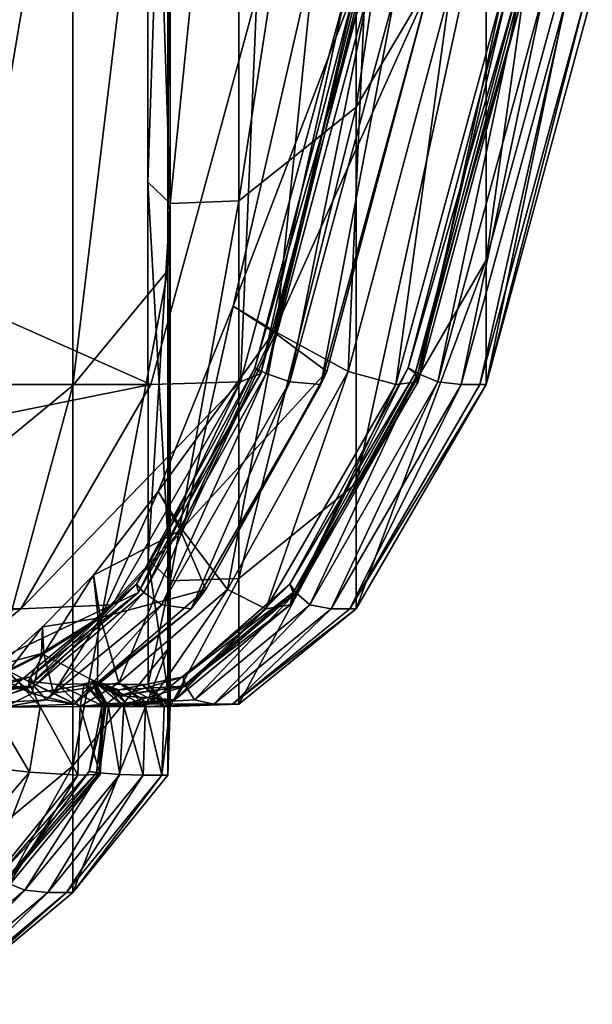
# Model space of a CAD drawing. Header units: millimetres. Extents: x 2387 to 13955, y -4964 to 364.
# Tile 292 of 656: x 7128.36 to 7132.81, y -4960.23 to -4952.58. Entities that reach past the tile are written whole.
import ezdxf

# ---------------------------------------------------------------- set-up
doc = ezdxf.new("R2010")
doc.units = ezdxf.units.MM
doc.header["$MEASUREMENT"] = 0
doc.layers.add('Predefinito', color=7, linetype='Continuous', true_color=0x000000)

msp = doc.modelspace()

# ---------------------------------------------------------------- linework, layer by layer
at = {"layer": 'Predefinito'}
for points in [[(7130.9784, -4953.2572, 1121.788), (7131.9881, -4951.5466, 1121.4368), (7131.9881, -4946.4098, 1144.4429)], [(7131.9881, -4946.4098, 1144.4429), (7130.9784, -4948.0604, 1145.0215), (7130.9784, -4953.2572, 1121.788)], [(7130.9784, -4948.0604, 1145.0215), (7130.0658, -4948.7626, 1145.2677), (7130.0661, -4953.9844, 1121.9375)], [(7130.0661, -4953.9844, 1121.9375), (7130.9784, -4953.2572, 1121.788), (7130.9784, -4948.0604, 1145.0215)], [(7129.532, -4954.0053, 1121.942), (7129.3594, -4953.8391, 1121.9082), (7129.3584, -4948.6251, 1145.2197)], [(7129.3584, -4948.6251, 1145.2197), (7129.5312, -4948.7844, 1145.2754), (7129.532, -4954.0053, 1121.942)], [(7129.5312, -4948.7844, 1145.2754), (7129.3584, -4948.6251, 1145.2197), (7129.3594, -4953.8391, 1121.9082)], [(7132.8142, -4948.5756, 1120.8268), (7131.9881, -4951.5466, 1121.4368), (7131.9881, -4954.4446, 1086.7512)], [(7131.9881, -4954.4446, 1086.7512), (7132.8142, -4951.43, 1086.4548), (7132.8142, -4948.5756, 1120.8268)], [(7129.3594, -4953.8391, 1121.9082), (7129.532, -4954.0053, 1121.942), (7129.5312, -4948.7844, 1145.2754)], [(7129.5312, -4948.7844, 1145.2754), (7129.5151, -4949.2839, 1145.4504), (7129.5153, -4954.5246, 1122.0483)], [(7129.5153, -4954.5246, 1122.0483), (7129.532, -4954.0053, 1121.942), (7129.5312, -4948.7844, 1145.2754)], [(7130.0658, -4948.7626, 1145.2677), (7129.5312, -4948.7844, 1145.2754), (7129.532, -4954.0053, 1121.942)], [(7129.532, -4954.0053, 1121.942), (7130.0661, -4953.9844, 1121.9375), (7130.0658, -4948.7626, 1145.2677)], [(7128.7754, -4955.4179, 1122.2317), (7129.5153, -4954.5246, 1122.0483), (7129.5151, -4949.2839, 1145.4504)], [(7129.5151, -4949.2839, 1145.4504), (7128.7754, -4950.1454, 1145.7523), (7128.7754, -4955.4179, 1122.2317)], [(7128.7754, -4950.1454, 1145.7523), (7127.7388, -4950.9671, 1146.0404), (7127.7389, -4956.2695, 1122.4066)], [(7127.7389, -4956.2695, 1122.4066), (7128.7754, -4955.4179, 1122.2317), (7128.7754, -4950.1454, 1145.7523)], [(7131.9881, -4955.4106, 1033.1985), (7132.8142, -4952.3815, 1033.0833), (7132.8142, -4951.43, 1086.4548)], [(7132.8142, -4951.43, 1086.4548), (7131.9881, -4954.4446, 1086.7512), (7131.9881, -4955.4106, 1033.1985)], [(7131.9881, -4951.5466, 1121.4368), (7130.9784, -4953.2572, 1121.788), (7130.9784, -4956.1803, 1086.922)], [(7130.9784, -4956.1803, 1086.922), (7131.9881, -4954.4446, 1086.7512), (7131.9881, -4951.5466, 1121.4368)], [(7130.3565, -4955.0049, 789.5644), (7130.0233, -4954.8021, 789.4871), (7130.6609, -4952.0284, 789.5032)], [(7131.039, -4952.1461, 789.3652), (7130.6609, -4952.0284, 789.5032), (7130.0233, -4954.8021, 789.4871)], [(7130.6609, -4952.0284, 789.5032), (7131.0569, -4952.1461, 789.5751), (7130.3565, -4955.0049, 789.5644)], [(7130.0233, -4954.8021, 789.4871), (7130.3385, -4955.0049, 789.3544), (7131.039, -4952.1461, 789.3652)], [(7131.5445, -4952.3227, 788.4381), (7131.039, -4952.1461, 789.3652), (7130.3385, -4955.0049, 789.3544)], [(7130.9177, -4955.3092, 790.4002), (7130.3565, -4955.0049, 789.5644), (7131.0569, -4952.1461, 789.5751)], [(7131.0569, -4952.1461, 789.5751), (7131.7123, -4952.3227, 790.403), (7130.9177, -4955.3092, 790.4002)], [(7131.0369, -4952.3318, 782.2703), (7130.9789, -4952.307, 782.4633), (7130.1924, -4955.2821, 782.4587)], [(7130.2793, -4955.325, 782.6352), (7130.1924, -4955.2821, 782.4587), (7130.9789, -4952.307, 782.4633)], [(7130.9789, -4952.307, 782.4633), (7131.079, -4952.3318, 782.6381), (7130.2793, -4955.325, 782.6352)], [(7131.4591, -4955.3247, 796.5657), (7131.3826, -4955.2819, 796.3848), (7132.1687, -4952.3068, 796.387)], [(7132.2376, -4952.3317, 796.1978), (7132.1687, -4952.3068, 796.387), (7131.3826, -4955.2819, 796.3848)], [(7132.1687, -4952.3068, 796.387), (7132.2586, -4952.3317, 796.5671), (7131.4591, -4955.3247, 796.5657)], [(7129.3816, -4955.4106, 775.3165), (7121.7505, -4955.4106, 730.1312), (7122.5766, -4952.3815, 730.1312)], [(7122.5766, -4952.3815, 730.1312), (7130.2078, -4952.3815, 775.3167), (7129.3816, -4955.4106, 775.3165)], [(7130.0786, -4955.3892, 780.4299), (7129.3816, -4955.4106, 775.3165), (7130.2078, -4952.3815, 775.3167)], [(7130.2078, -4952.3815, 775.3167), (7130.8982, -4952.3691, 780.4308), (7130.0786, -4955.3892, 780.4299)], [(7130.2372, -4955.325, 782.2671), (7130.0786, -4955.3892, 780.4299), (7130.8982, -4952.3691, 780.4308)], [(7130.1924, -4955.2821, 782.4587), (7130.2372, -4955.325, 782.2671), (7131.0369, -4952.3318, 782.2703)], [(7130.8982, -4952.3691, 780.4308), (7131.0369, -4952.3318, 782.2703), (7130.2372, -4955.325, 782.2671)], [(7130.462, -4955.3892, 783.5605), (7130.2793, -4955.325, 782.6352), (7131.079, -4952.3318, 782.6381)], [(7130.3385, -4955.0049, 789.3544), (7130.7497, -4955.3092, 788.4354), (7131.5445, -4952.3227, 788.4381)], [(7131.079, -4952.3318, 782.6381), (7131.2815, -4952.3691, 783.5613), (7130.462, -4955.3892, 783.5605)], [(7130.7049, -4955.4106, 785.999), (7130.462, -4955.3892, 783.5605), (7131.2815, -4952.3691, 783.5613)], [(7131.2815, -4952.3691, 783.5613), (7131.5309, -4952.3815, 785.999), (7130.7049, -4955.4106, 785.999)], [(7130.7497, -4955.3092, 788.4354), (7130.7049, -4955.4106, 785.999), (7131.5309, -4952.3815, 785.999)], [(7131.5309, -4952.3815, 785.999), (7131.5445, -4952.3227, 788.4381), (7130.7497, -4955.3092, 788.4354)], [(7131.2867, -4955.4106, 792.809), (7130.9177, -4955.3092, 790.4002), (7131.7123, -4952.3227, 790.403)], [(7131.7123, -4952.3227, 790.403), (7132.1128, -4952.3815, 792.809), (7131.2867, -4955.4106, 792.809)], [(7131.461, -4955.3892, 795.2532), (7131.2867, -4955.4106, 792.809), (7132.1128, -4952.3815, 792.809)], [(7131.3826, -4955.2819, 796.3848), (7131.4381, -4955.3248, 796.1962), (7132.2376, -4952.3317, 796.1978)], [(7132.2805, -4952.369, 795.2538), (7132.2376, -4952.3317, 796.1978), (7131.4381, -4955.3248, 796.1962)], [(7131.4381, -4955.3248, 796.1962), (7131.461, -4955.3892, 795.2532), (7132.2805, -4952.369, 795.2538)], [(7131.6142, -4955.3892, 798.403), (7131.4591, -4955.3247, 796.5657), (7132.2586, -4952.3317, 796.5671)], [(7132.1128, -4952.3815, 792.809), (7132.2805, -4952.369, 795.2538), (7131.461, -4955.3892, 795.2532)], [(7132.2586, -4952.3317, 796.5671), (7132.4338, -4952.369, 798.4034), (7131.6142, -4955.3892, 798.403)], [(7131.7949, -4955.4106, 803.5607), (7131.6142, -4955.3892, 798.403), (7132.4338, -4952.369, 798.4034)], [(7132.4338, -4952.369, 798.4034), (7132.621, -4952.3815, 803.5607), (7131.7949, -4955.4106, 803.5607)], [(7131.9397, -4955.4106, 817.2477), (7131.7949, -4955.4106, 803.5607), (7132.621, -4952.3815, 803.5607)], [(7132.621, -4952.3815, 803.5607), (7132.7659, -4952.3815, 817.2334), (7131.9397, -4955.4106, 817.2477)], [(7131.9881, -4955.4106, 844.6732), (7131.9397, -4955.4106, 817.2477), (7132.7659, -4952.3815, 817.2334)], [(7132.8142, -4952.3815, 1033.0833), (7131.9881, -4955.4106, 1033.1985), (7131.9881, -4955.4106, 974.553)], [(7131.9881, -4955.4106, 974.553), (7132.8142, -4952.3815, 974.5098), (7132.8142, -4952.3815, 1033.0833)], [(7132.8142, -4952.3815, 844.6156), (7132.8142, -4952.3815, 881.7133), (7131.9881, -4955.4106, 881.7996)], [(7131.9881, -4955.4106, 881.7996), (7131.9881, -4955.4106, 844.6732), (7132.8142, -4952.3815, 844.6156)], [(7132.7659, -4952.3815, 817.2334), (7132.8142, -4952.3815, 844.6156), (7131.9881, -4955.4106, 844.6732)], [(7132.8142, -4952.3815, 924.5322), (7132.8142, -4952.3815, 974.5098), (7131.9881, -4955.4106, 974.553)], [(7131.9881, -4955.4106, 974.553), (7131.9881, -4955.4106, 924.5898), (7132.8142, -4952.3815, 924.5322)], [(7132.8142, -4952.3815, 881.7133), (7132.8142, -4952.3815, 924.5322), (7131.9881, -4955.4106, 924.5898)], [(7131.9881, -4955.4106, 924.5898), (7131.9881, -4955.4106, 881.7996), (7132.8142, -4952.3815, 881.7133)], [(7130.9784, -4953.2572, 1121.788), (7130.0661, -4953.9844, 1121.9375), (7130.0663, -4956.9175, 1086.9946)], [(7130.0663, -4956.9175, 1086.9946), (7130.9784, -4956.1803, 1086.922), (7130.9784, -4953.2572, 1121.788)], [(7129.3594, -4953.8391, 1121.9082), (7129.532, -4954.0053, 1121.942), (7129.5328, -4956.9369, 1086.9967)], [(7129.5328, -4956.9369, 1086.9967), (7129.3608, -4956.767, 1086.9801), (7129.3594, -4953.8391, 1121.9082)], [(7129.532, -4954.0053, 1121.942), (7129.3594, -4953.8391, 1121.9082), (7129.3608, -4956.767, 1086.9801)], [(7130.0661, -4953.9844, 1121.9375), (7129.532, -4954.0053, 1121.942), (7129.5328, -4956.9369, 1086.9967)], [(7129.5328, -4956.9369, 1086.9967), (7130.0663, -4956.9175, 1086.9946), (7130.0661, -4953.9844, 1121.9375)], [(7129.3608, -4956.767, 1086.9801), (7129.5328, -4956.9369, 1086.9967), (7129.532, -4954.0053, 1121.942)], [(7129.532, -4954.0053, 1121.942), (7129.5153, -4954.5246, 1122.0483), (7129.5155, -4957.4656, 1087.0486)], [(7129.5155, -4957.4656, 1087.0486), (7129.5328, -4956.9369, 1086.9967), (7129.532, -4954.0053, 1121.942)], [(7130.9784, -4957.1547, 1033.2648), (7131.9881, -4955.4106, 1033.1985), (7131.9881, -4954.4446, 1086.7512)], [(7131.9881, -4954.4446, 1086.7512), (7130.9784, -4956.1803, 1086.922), (7130.9784, -4957.1547, 1033.2648)], [(7129.5153, -4954.5246, 1122.0483), (7128.7754, -4955.4179, 1122.2317), (7128.7754, -4958.3728, 1087.1377)], [(7128.7754, -4958.3728, 1087.1377), (7129.5155, -4957.4656, 1087.0486), (7129.5153, -4954.5246, 1122.0483)], [(7130.3385, -4955.0049, 789.3544), (7130.0233, -4954.8021, 789.4871), (7129.4394, -4956.242, 789.4507)], [(7129.6306, -4956.5462, 789.5401), (7129.4394, -4956.242, 789.4507), (7130.0233, -4954.8021, 789.4871)], [(7130.0233, -4954.8021, 789.4871), (7130.3565, -4955.0049, 789.5644), (7129.6306, -4956.5462, 789.5401)], [(7129.4394, -4956.242, 789.4507), (7129.6126, -4956.5462, 789.3301), (7130.3385, -4955.0049, 789.3544)], [(7130.7497, -4955.3092, 788.4354), (7130.3385, -4955.0049, 789.3544), (7129.6126, -4956.5462, 789.3301)], [(7129.9789, -4957.0026, 790.3942), (7129.6306, -4956.5462, 789.5401), (7130.3565, -4955.0049, 789.5644)], [(7130.3565, -4955.0049, 789.5644), (7130.9177, -4955.3092, 790.4002), (7129.9789, -4957.0026, 790.3942)], [(7129.3293, -4957.0261, 782.6284), (7129.2724, -4956.9618, 782.4485), (7130.1924, -4955.2821, 782.4587)], [(7130.2372, -4955.325, 782.2671), (7130.1924, -4955.2821, 782.4587), (7129.2724, -4956.9618, 782.4485)], [(7130.1924, -4955.2821, 782.4587), (7130.2793, -4955.325, 782.6352), (7129.3293, -4957.0261, 782.6284)], [(7130.5096, -4957.026, 796.5623), (7130.4632, -4956.9616, 796.3796), (7131.3826, -4955.2819, 796.3848)], [(7131.4381, -4955.3248, 796.1962), (7131.3826, -4955.2819, 796.3848), (7130.4632, -4956.9616, 796.3796)], [(7131.3826, -4955.2819, 796.3848), (7131.4591, -4955.3247, 796.5657), (7130.5096, -4957.026, 796.5623)], [(7129.2724, -4956.9618, 782.4485), (7129.2873, -4957.0261, 782.2603), (7130.2372, -4955.325, 782.2671)], [(7130.0786, -4955.3892, 780.4299), (7130.2372, -4955.325, 782.2671), (7129.2873, -4957.0261, 782.2603)], [(7129.4672, -4957.1225, 783.5589), (7129.3293, -4957.0261, 782.6284), (7130.2793, -4955.325, 782.6352)], [(7130.2793, -4955.325, 782.6352), (7130.462, -4955.3892, 783.5605), (7129.4672, -4957.1225, 783.5589)], [(7129.6126, -4956.5462, 789.3301), (7129.811, -4957.0026, 788.4293), (7130.7497, -4955.3092, 788.4354)], [(7130.7049, -4955.4106, 785.999), (7130.7497, -4955.3092, 788.4354), (7129.811, -4957.0026, 788.4293)], [(7130.277, -4957.1547, 792.809), (7129.9789, -4957.0026, 790.3942), (7130.9177, -4955.3092, 790.4002)], [(7130.9177, -4955.3092, 790.4002), (7131.2867, -4955.4106, 792.809), (7130.277, -4957.1547, 792.809)], [(7130.4632, -4956.9616, 796.3796), (7130.4886, -4957.026, 796.1927), (7131.4381, -4955.3248, 796.1962)], [(7131.461, -4955.3892, 795.2532), (7131.4381, -4955.3248, 796.1962), (7130.4886, -4957.026, 796.1927)], [(7130.6197, -4957.1225, 798.4022), (7130.5096, -4957.026, 796.5623), (7131.4591, -4955.3247, 796.5657)], [(7131.4591, -4955.3247, 796.5657), (7131.6142, -4955.3892, 798.403), (7130.6197, -4957.1225, 798.4022)], [(7129.3816, -4955.4106, 775.3165), (7128.3719, -4957.1547, 775.3164), (7120.7408, -4957.1547, 730.1312)], [(7120.7408, -4957.1547, 730.1312), (7121.7505, -4955.4106, 730.1312), (7129.3816, -4955.4106, 775.3165)], [(7128.7754, -4955.4179, 1122.2317), (7127.7389, -4956.2695, 1122.4066), (7127.7388, -4959.2368, 1087.2228)], [(7127.7388, -4959.2368, 1087.2228), (7128.7754, -4958.3728, 1087.1377), (7128.7754, -4955.4179, 1122.2317)], [(7128.3719, -4957.1547, 775.3164), (7129.3816, -4955.4106, 775.3165), (7130.0786, -4955.3892, 780.4299)], [(7130.0786, -4955.3892, 780.4299), (7129.0838, -4957.1225, 780.4281), (7128.3719, -4957.1547, 775.3164)], [(7129.2873, -4957.0261, 782.2603), (7129.0838, -4957.1225, 780.4281), (7130.0786, -4955.3892, 780.4299)], [(7129.6951, -4957.1547, 785.999), (7129.4672, -4957.1225, 783.5589), (7130.462, -4955.3892, 783.5605)], [(7130.462, -4955.3892, 783.5605), (7130.7049, -4955.4106, 785.999), (7129.6951, -4957.1547, 785.999)], [(7129.811, -4957.0026, 788.4293), (7129.6951, -4957.1547, 785.999), (7130.7049, -4955.4106, 785.999)], [(7130.4663, -4957.1225, 795.2524), (7130.277, -4957.1547, 792.809), (7131.2867, -4955.4106, 792.809)], [(7131.2867, -4955.4106, 792.809), (7131.461, -4955.3892, 795.2532), (7130.4663, -4957.1225, 795.2524)], [(7130.4886, -4957.026, 796.1927), (7130.4663, -4957.1225, 795.2524), (7131.461, -4955.3892, 795.2532)], [(7130.7852, -4957.1547, 803.5607), (7130.6197, -4957.1225, 798.4022), (7131.6142, -4955.3892, 798.403)], [(7131.6142, -4955.3892, 798.403), (7131.7949, -4955.4106, 803.5607), (7130.7852, -4957.1547, 803.5607)], [(7130.9301, -4957.1547, 817.2561), (7130.7852, -4957.1547, 803.5607), (7131.7949, -4955.4106, 803.5607)], [(7131.7949, -4955.4106, 803.5607), (7131.9397, -4955.4106, 817.2477), (7130.9301, -4957.1547, 817.2561)], [(7131.9881, -4955.4106, 844.6732), (7130.9784, -4957.1547, 844.7064), (7130.9301, -4957.1547, 817.2561)], [(7130.9301, -4957.1547, 817.2561), (7131.9397, -4955.4106, 817.2477), (7131.9881, -4955.4106, 844.6732)], [(7131.9881, -4955.4106, 1033.1985), (7130.9784, -4957.1547, 1033.2648), (7130.9784, -4957.1547, 974.5779)], [(7130.9784, -4957.1547, 974.5779), (7131.9881, -4955.4106, 974.553), (7131.9881, -4955.4106, 1033.1985)], [(7130.9784, -4957.1547, 844.7064), (7131.9881, -4955.4106, 844.6732), (7131.9881, -4955.4106, 881.7996)], [(7131.9881, -4955.4106, 881.7996), (7130.9784, -4957.1547, 881.8494), (7130.9784, -4957.1547, 844.7064)], [(7131.9881, -4955.4106, 924.5898), (7130.9784, -4957.1547, 924.623), (7130.9784, -4957.1547, 881.8494)], [(7130.9784, -4957.1547, 881.8494), (7131.9881, -4955.4106, 881.7996), (7131.9881, -4955.4106, 924.5898)], [(7130.9784, -4957.1547, 924.623), (7131.9881, -4955.4106, 924.5898), (7131.9881, -4955.4106, 974.553)], [(7131.9881, -4955.4106, 974.553), (7130.9784, -4957.1547, 974.5779), (7130.9784, -4957.1547, 924.623)], [(7130.9784, -4956.1803, 1086.922), (7130.0663, -4956.9175, 1086.9946), (7130.0664, -4957.8952, 1033.293)], [(7130.0664, -4957.8952, 1033.293), (7130.9784, -4957.1547, 1033.2648), (7130.9784, -4956.1803, 1086.922)], [(7129.6126, -4956.5462, 789.3301), (7129.4394, -4956.242, 789.4507), (7128.9362, -4956.8912, 789.423)], [(7128.9912, -4957.2259, 789.5241), (7128.9362, -4956.8912, 789.423), (7129.4394, -4956.242, 789.4507)], [(7129.4394, -4956.242, 789.4507), (7129.6306, -4956.5462, 789.5401), (7128.9912, -4957.2259, 789.5241)], [(7128.9362, -4956.8912, 789.423), (7128.9732, -4957.2259, 789.3142), (7129.6126, -4956.5462, 789.3301)], [(7129.811, -4957.0026, 788.4293), (7129.6126, -4956.5462, 789.3301), (7128.9732, -4957.2259, 789.3142)], [(7129.1352, -4957.7278, 790.3953), (7128.9912, -4957.2259, 789.5241), (7129.6306, -4956.5462, 789.5401)], [(7129.6306, -4956.5462, 789.5401), (7129.9789, -4957.0026, 790.3942), (7129.1352, -4957.7278, 790.3953)], [(7129.5328, -4956.9369, 1086.9967), (7129.3608, -4956.767, 1086.9801), (7129.3615, -4957.7422, 1033.2872)], [(7129.5333, -4957.9135, 1033.2937), (7129.3615, -4957.7422, 1033.2872), (7129.3608, -4956.767, 1086.9801)], [(7129.3608, -4956.767, 1086.9801), (7129.5328, -4956.9369, 1086.9967), (7129.5333, -4957.9135, 1033.2937)], [(7128.5501, -4957.4997, 789.5382), (7128.5407, -4957.2929, 789.4333), (7128.9362, -4956.8912, 789.423)], [(7128.9732, -4957.2259, 789.3142), (7128.9362, -4956.8912, 789.423), (7128.5407, -4957.2929, 789.4333)], [(7128.9362, -4956.8912, 789.423), (7128.9912, -4957.2259, 789.5241), (7128.5501, -4957.4997, 789.5382)], [(7128.475, -4957.7537, 782.6316), (7128.4468, -4957.6829, 782.4484), (7129.2724, -4956.9618, 782.4485)], [(7129.2873, -4957.0261, 782.2603), (7129.2724, -4956.9618, 782.4485), (7128.4468, -4957.6829, 782.4484)], [(7129.2724, -4956.9618, 782.4485), (7129.3293, -4957.0261, 782.6284), (7128.475, -4957.7537, 782.6316)], [(7129.3615, -4957.7422, 1033.2872), (7129.5333, -4957.9135, 1033.2937), (7129.5328, -4956.9369, 1086.9967)], [(7129.5328, -4956.9369, 1086.9967), (7129.5155, -4957.4656, 1087.0486), (7129.5157, -4958.4459, 1033.314)], [(7129.5157, -4958.4459, 1033.314), (7129.5333, -4957.9135, 1033.2937), (7129.5328, -4956.9369, 1086.9967)], [(7130.0663, -4956.9175, 1086.9946), (7129.5328, -4956.9369, 1086.9967), (7129.5333, -4957.9135, 1033.2937)], [(7129.5333, -4957.9135, 1033.2937), (7130.0664, -4957.8952, 1033.293), (7130.0663, -4956.9175, 1086.9946)], [(7129.6554, -4957.7535, 796.5638), (7129.6379, -4957.6827, 796.3795), (7130.4632, -4956.9616, 796.3796)], [(7130.4886, -4957.026, 796.1927), (7130.4632, -4956.9616, 796.3796), (7129.6379, -4957.6827, 796.3795)], [(7130.4632, -4956.9616, 796.3796), (7130.5096, -4957.026, 796.5623), (7129.6554, -4957.7535, 796.5638)], [(7128.4468, -4957.6829, 782.4484), (7128.433, -4957.7537, 782.2635), (7129.2873, -4957.0261, 782.2603)], [(7129.0838, -4957.1225, 780.4281), (7129.2873, -4957.0261, 782.2603), (7128.433, -4957.7537, 782.2635)], [(7128.5698, -4957.8599, 783.5668), (7128.475, -4957.7537, 782.6316), (7129.3293, -4957.0261, 782.6284)], [(7129.3293, -4957.0261, 782.6284), (7129.4672, -4957.1225, 783.5589), (7128.5698, -4957.8599, 783.5668)], [(7129.6951, -4957.1547, 785.999), (7129.811, -4957.0026, 788.4293), (7128.9673, -4957.7278, 788.4311)], [(7128.9732, -4957.2259, 789.3142), (7128.9673, -4957.7278, 788.4311), (7129.811, -4957.0026, 788.4293)], [(7129.3652, -4957.8951, 792.8151), (7129.1352, -4957.7278, 790.3953), (7129.9789, -4957.0026, 790.3942)], [(7129.9789, -4957.0026, 790.3942), (7130.277, -4957.1547, 792.809), (7129.3652, -4957.8951, 792.8151)], [(7129.6379, -4957.6827, 796.3795), (7129.6344, -4957.7535, 796.1944), (7130.4886, -4957.026, 796.1927)], [(7130.4663, -4957.1225, 795.2524), (7130.4886, -4957.026, 796.1927), (7129.6344, -4957.7535, 796.1944)], [(7129.7222, -4957.8596, 798.4058), (7129.6554, -4957.7535, 796.5638), (7130.5096, -4957.026, 796.5623)], [(7130.5096, -4957.026, 796.5623), (7130.6197, -4957.1225, 798.4022), (7129.7222, -4957.8596, 798.4058)], [(7127.4604, -4957.8953, 775.3281), (7128.3719, -4957.1547, 775.3164), (7129.0838, -4957.1225, 780.4281)], [(7129.0838, -4957.1225, 780.4281), (7128.1865, -4957.8599, 780.4368), (7127.4604, -4957.8953, 775.3281)], [(7128.433, -4957.7537, 782.2635), (7128.1865, -4957.8599, 780.4368), (7129.0838, -4957.1225, 780.4281)], [(7128.7834, -4957.8952, 786.0076), (7128.5698, -4957.8599, 783.5668), (7129.4672, -4957.1225, 783.5589)], [(7129.4672, -4957.1225, 783.5589), (7129.6951, -4957.1547, 785.999), (7128.7834, -4957.8952, 786.0076)], [(7130.277, -4957.1547, 792.809), (7130.4663, -4957.1225, 795.2524), (7129.5689, -4957.8597, 795.2567)], [(7129.6344, -4957.7535, 796.1944), (7129.5689, -4957.8597, 795.2567), (7130.4663, -4957.1225, 795.2524)], [(7129.8732, -4957.895, 803.5638), (7129.7222, -4957.8596, 798.4058), (7130.6197, -4957.1225, 798.4022)], [(7130.6197, -4957.1225, 798.4022), (7130.7852, -4957.1547, 803.5607), (7129.8732, -4957.895, 803.5638)], [(7128.3719, -4957.1547, 775.3164), (7127.4604, -4957.8953, 775.3281), (7119.8293, -4957.8954, 730.1442)], [(7119.8293, -4957.8954, 730.1442), (7120.7408, -4957.1547, 730.1312), (7128.3719, -4957.1547, 775.3164)], [(7128.9673, -4957.7278, 788.4311), (7128.7834, -4957.8952, 786.0076), (7129.6951, -4957.1547, 785.999)], [(7129.5689, -4957.8597, 795.2567), (7129.3652, -4957.8951, 792.8151), (7130.277, -4957.1547, 792.809)], [(7130.0182, -4957.895, 817.2615), (7129.8732, -4957.895, 803.5638), (7130.7852, -4957.1547, 803.5607)], [(7130.7852, -4957.1547, 803.5607), (7130.9301, -4957.1547, 817.2561), (7130.0182, -4957.895, 817.2615)], [(7130.9784, -4957.1547, 844.7064), (7130.0664, -4957.895, 844.7227), (7130.0182, -4957.895, 817.2615)], [(7130.0182, -4957.895, 817.2615), (7130.9301, -4957.1547, 817.2561), (7130.9784, -4957.1547, 844.7064)], [(7130.9784, -4957.1547, 1033.2648), (7130.0664, -4957.8952, 1033.293), (7130.0664, -4957.895, 974.5889)], [(7130.0664, -4957.895, 974.5889), (7130.9784, -4957.1547, 974.5779), (7130.9784, -4957.1547, 1033.2648)], [(7130.0664, -4957.895, 844.7227), (7130.9784, -4957.1547, 844.7064), (7130.9784, -4957.1547, 881.8494)], [(7130.9784, -4957.1547, 881.8494), (7130.0665, -4957.895, 881.8731), (7130.0664, -4957.895, 844.7227)], [(7130.9784, -4957.1547, 924.623), (7130.0664, -4957.895, 924.6387), (7130.0665, -4957.895, 881.8731)], [(7130.0664, -4957.895, 924.6387), (7130.9784, -4957.1547, 924.623), (7130.9784, -4957.1547, 974.5779)], [(7130.9784, -4957.1547, 974.5779), (7130.0664, -4957.895, 974.5889), (7130.0664, -4957.895, 924.6387)], [(7130.0665, -4957.895, 881.8731), (7130.9784, -4957.1547, 881.8494), (7130.9784, -4957.1547, 924.623)], [(7128.9673, -4957.7278, 788.4311), (7128.9732, -4957.2259, 789.3142), (7128.5321, -4957.4998, 789.3284)], [(7128.5407, -4957.2929, 789.4333), (7128.5321, -4957.4998, 789.3284), (7128.9732, -4957.2259, 789.3142)], [(7128.6255, -4957.81, 790.4144), (7128.5501, -4957.4997, 789.5382), (7128.9912, -4957.2259, 789.5241)], [(7128.9912, -4957.2259, 789.5241), (7129.1352, -4957.7278, 790.3953), (7128.6255, -4957.81, 790.4144)], [(7128.2762, -4957.6389, 789.5616), (7128.2157, -4957.5873, 789.4611), (7128.5407, -4957.2929, 789.4333)], [(7128.5321, -4957.4998, 789.3284), (7128.5407, -4957.2929, 789.4333), (7128.2157, -4957.5873, 789.4611)], [(7128.5407, -4957.2929, 789.4333), (7128.5501, -4957.4997, 789.5382), (7128.2762, -4957.6389, 789.5616)], [(7128.2157, -4957.5873, 789.4611), (7128.2582, -4957.6389, 789.3519), (7128.5321, -4957.4998, 789.3284)], [(7128.4578, -4957.8101, 788.4521), (7128.5321, -4957.4998, 789.3284), (7128.2582, -4957.6389, 789.3519)], [(7128.4286, -4957.7162, 790.4306), (7128.2762, -4957.6389, 789.5616), (7128.5501, -4957.4997, 789.5382)], [(7128.5501, -4957.4997, 789.5382), (7128.6255, -4957.81, 790.4144), (7128.4286, -4957.7162, 790.4306)], [(7128.5321, -4957.4998, 789.3284), (7128.4578, -4957.8101, 788.4521), (7128.9673, -4957.7278, 788.4311)], [(7128.7754, -4959.3577, 1033.3486), (7129.5157, -4958.4459, 1033.314), (7129.5155, -4957.4656, 1087.0486)], [(7129.5155, -4957.4656, 1087.0486), (7128.7754, -4958.3728, 1087.1377), (7128.7754, -4959.3577, 1033.3486)], [(7128.5227, -4957.9136, 790.4232), (7128.1386, -4957.9142, 789.5735), (7128.2762, -4957.6389, 789.5616)], [(7128.2582, -4957.6389, 789.3519), (7128.2608, -4957.7164, 788.4696), (7128.4578, -4957.8101, 788.4521)], [(7128.2762, -4957.6389, 789.5616), (7128.4286, -4957.7162, 790.4306), (7128.5227, -4957.9136, 790.4232)], [(7128.433, -4957.7537, 782.2635), (7128.4468, -4957.6829, 782.4484), (7127.9438, -4957.7826, 782.4745)], [(7127.9623, -4957.8264, 782.6587), (7127.9438, -4957.7826, 782.4745), (7128.4468, -4957.6829, 782.4484)], [(7128.4468, -4957.6829, 782.4484), (7128.475, -4957.7537, 782.6316), (7127.9623, -4957.8264, 782.6587)], [(7128.2511, -4957.9137, 786.0333), (7128.4578, -4957.8101, 788.4521), (7128.2608, -4957.7164, 788.4696)], [(7128.661, -4957.7418, 792.8456), (7128.4286, -4957.7162, 790.4306), (7128.6255, -4957.81, 790.4144)], [(7128.8326, -4957.9132, 792.8334), (7128.5227, -4957.9136, 790.4232), (7128.4286, -4957.7162, 790.4306)], [(7128.4286, -4957.7162, 790.4306), (7128.661, -4957.7418, 792.8456), (7128.8326, -4957.9132, 792.8334)], [(7128.7834, -4957.8952, 786.0076), (7128.9673, -4957.7278, 788.4311), (7128.4578, -4957.8101, 788.4521)], [(7128.8326, -4957.9132, 792.8334), (7128.6255, -4957.81, 790.4144), (7129.1352, -4957.7278, 790.3953)], [(7128.6255, -4957.81, 790.4144), (7128.8326, -4957.9132, 792.8334), (7128.661, -4957.7418, 792.8456)], [(7128.8641, -4957.7361, 795.2828), (7128.661, -4957.7418, 792.8456), (7128.8326, -4957.9132, 792.8334)], [(7128.661, -4957.7418, 792.8456), (7128.8641, -4957.7361, 795.2828), (7129.0192, -4957.9131, 795.2734)], [(7129.0192, -4957.9131, 795.2734), (7128.8326, -4957.9132, 792.8334), (7128.661, -4957.7418, 792.8456)], [(7129.1352, -4957.7278, 790.3953), (7129.3652, -4957.8951, 792.8151), (7128.8326, -4957.9132, 792.8334)], [(7128.8326, -4957.9132, 792.8334), (7129.0411, -4957.8913, 795.2721), (7128.8641, -4957.7361, 795.2828)], [(7128.9277, -4957.7197, 796.219), (7128.8641, -4957.7361, 795.2828), (7129.0411, -4957.8913, 795.2721)], [(7128.8641, -4957.7361, 795.2828), (7128.9277, -4957.7197, 796.219), (7129.0337, -4957.9132, 796.213)], [(7129.0337, -4957.9132, 796.213), (7129.0192, -4957.9131, 795.2734), (7128.8641, -4957.7361, 795.2828)], [(7128.9298, -4957.7087, 796.4042), (7128.9277, -4957.7197, 796.219), (7129.121, -4957.8256, 796.208)], [(7128.9277, -4957.7197, 796.219), (7128.9298, -4957.7087, 796.4042), (7129.0032, -4957.9132, 796.4)], [(7129.0411, -4957.8913, 795.2721), (7129.121, -4957.8256, 796.208), (7128.9277, -4957.7197, 796.219)], [(7129.0032, -4957.9132, 796.4), (7129.0337, -4957.9132, 796.213), (7128.9277, -4957.7197, 796.219)], [(7129.0547, -4957.9131, 796.5824), (7129.0032, -4957.9132, 796.4), (7128.9298, -4957.7087, 796.4042)], [(7128.9298, -4957.7087, 796.4042), (7128.9486, -4957.7196, 796.5884), (7129.0547, -4957.9131, 796.5824)], [(7128.9486, -4957.7196, 796.5884), (7128.9298, -4957.7087, 796.4042), (7129.1341, -4957.7818, 796.3926)], [(7129.121, -4957.8256, 796.208), (7129.1341, -4957.7818, 796.3926), (7128.9298, -4957.7087, 796.4042)], [(7129.1724, -4957.913, 798.42), (7129.0547, -4957.9131, 796.5824), (7128.9486, -4957.7196, 796.5884)], [(7128.9486, -4957.7196, 796.5884), (7129.0173, -4957.736, 798.4279), (7129.1724, -4957.913, 798.42)], [(7129.0173, -4957.736, 798.4279), (7128.9486, -4957.7196, 796.5884), (7129.142, -4957.8256, 796.5775)], [(7129.1341, -4957.7818, 796.3926), (7129.142, -4957.8256, 796.5775), (7128.9486, -4957.7196, 796.5884)], [(7129.3404, -4957.9129, 803.5729), (7129.1724, -4957.913, 798.42), (7129.0173, -4957.736, 798.4279)], [(7129.0173, -4957.736, 798.4279), (7129.1688, -4957.7413, 803.579), (7129.3404, -4957.9129, 803.5729)], [(7129.3404, -4957.9129, 803.5729), (7129.1688, -4957.7413, 803.579), (7129.0173, -4957.736, 798.4279)], [(7129.0173, -4957.736, 798.4279), (7129.1943, -4957.8911, 798.4188), (7129.3404, -4957.9129, 803.5729)], [(7129.142, -4957.8256, 796.5775), (7129.1943, -4957.8911, 798.4188), (7129.0173, -4957.736, 798.4279)], [(7129.142, -4957.8256, 796.5775), (7129.1341, -4957.7818, 796.3926), (7129.6379, -4957.6827, 796.3795)], [(7129.6344, -4957.7535, 796.1944), (7129.6379, -4957.6827, 796.3795), (7129.1341, -4957.7818, 796.3926)], [(7129.6379, -4957.6827, 796.3795), (7129.6554, -4957.7535, 796.5638), (7129.142, -4957.8256, 796.5775)], [(7129.1688, -4957.7413, 803.579), (7129.3136, -4957.7411, 817.2705), (7129.4853, -4957.9128, 817.2675)], [(7129.4853, -4957.9128, 817.2675), (7129.3136, -4957.7411, 817.2705), (7129.1688, -4957.7413, 803.579)], [(7129.4853, -4957.9128, 817.2675), (7129.3404, -4957.9129, 803.5729), (7129.1688, -4957.7413, 803.579)], [(7129.1688, -4957.7413, 803.579), (7129.3404, -4957.9129, 803.5729), (7129.4853, -4957.9128, 817.2675)], [(7129.5335, -4957.9128, 844.7297), (7129.3619, -4957.7411, 844.731), (7129.3136, -4957.7411, 817.2705)], [(7129.3136, -4957.7411, 817.2705), (7129.4853, -4957.9128, 817.2675), (7129.5335, -4957.9128, 844.7297)], [(7129.4853, -4957.9128, 817.2675), (7129.3136, -4957.7411, 817.2705), (7129.3619, -4957.7411, 844.731)], [(7129.5333, -4957.9135, 1033.2937), (7129.3615, -4957.7422, 1033.2872), (7129.3617, -4957.7413, 974.5887)], [(7129.5335, -4957.913, 974.5903), (7129.3617, -4957.7413, 974.5887), (7129.3615, -4957.7422, 1033.2872)], [(7129.3615, -4957.7422, 1033.2872), (7129.5333, -4957.9135, 1033.2937), (7129.5335, -4957.913, 974.5903)], [(7129.5335, -4957.913, 974.5903), (7129.3617, -4957.7413, 974.5887), (7129.3619, -4957.7411, 924.6439)], [(7129.5335, -4957.9127, 924.6439), (7129.3619, -4957.7411, 924.6439), (7129.3617, -4957.7413, 974.5887)], [(7129.3617, -4957.7413, 974.5887), (7129.5335, -4957.913, 974.5903), (7129.5333, -4957.9135, 1033.2937)], [(7129.3617, -4957.7413, 974.5887), (7129.5335, -4957.913, 974.5903), (7129.5335, -4957.9127, 924.6439)], [(7129.3619, -4957.7411, 844.731), (7129.5335, -4957.9128, 844.7297), (7129.5335, -4957.9128, 881.8814)], [(7129.5335, -4957.9128, 881.8814), (7129.3619, -4957.7411, 881.8817), (7129.3619, -4957.7411, 844.731)], [(7129.3619, -4957.7411, 844.731), (7129.5335, -4957.9128, 844.7297), (7129.4853, -4957.9128, 817.2675)], [(7129.5335, -4957.9128, 844.7297), (7129.3619, -4957.7411, 844.731), (7129.3619, -4957.7411, 881.8817)], [(7129.3619, -4957.7411, 881.8817), (7129.5335, -4957.9128, 881.8814), (7129.5335, -4957.9128, 844.7297)], [(7129.3619, -4957.7411, 924.6439), (7129.5335, -4957.9127, 924.6439), (7129.5335, -4957.913, 974.5903)], [(7129.5335, -4957.9127, 924.6439), (7129.3619, -4957.7411, 924.6439), (7129.3619, -4957.7411, 881.8817)], [(7129.3619, -4957.7411, 881.8817), (7129.5335, -4957.9128, 881.8814), (7129.5335, -4957.9127, 924.6439)], [(7129.3619, -4957.7411, 924.6439), (7129.5335, -4957.9127, 924.6439), (7129.5335, -4957.9128, 881.8814)], [(7129.5335, -4957.9128, 881.8814), (7129.3619, -4957.7411, 881.8817), (7129.3619, -4957.7411, 924.6439)], [(7128.1865, -4957.8599, 780.4368), (7128.433, -4957.7537, 782.2635), (7127.9203, -4957.8264, 782.2908)], [(7127.9438, -4957.7826, 782.4745), (7127.9203, -4957.8264, 782.2908), (7128.433, -4957.7537, 782.2635)], [(7128.0425, -4957.8919, 783.5945), (7127.9623, -4957.8264, 782.6587), (7128.475, -4957.7537, 782.6316)], [(7128.475, -4957.7537, 782.6316), (7128.5698, -4957.8599, 783.5668), (7128.0425, -4957.8919, 783.5945)], [(7128.4578, -4957.8101, 788.4521), (7128.2511, -4957.9137, 786.0333), (7128.7834, -4957.8952, 786.0076)], [(7129.5689, -4957.8597, 795.2567), (7129.6344, -4957.7535, 796.1944), (7129.121, -4957.8256, 796.208)], [(7129.1341, -4957.7818, 796.3926), (7129.121, -4957.8256, 796.208), (7129.6344, -4957.7535, 796.1944)], [(7129.1943, -4957.8911, 798.4188), (7129.142, -4957.8256, 796.5775), (7129.6554, -4957.7535, 796.5638)], [(7129.6554, -4957.7535, 796.5638), (7129.7222, -4957.8596, 798.4058), (7129.1943, -4957.8911, 798.4188)], [(7128.2511, -4957.9137, 786.0333), (7128.0425, -4957.8919, 783.5945), (7128.5698, -4957.8599, 783.5668)], [(7128.5698, -4957.8599, 783.5668), (7128.7834, -4957.8952, 786.0076), (7128.2511, -4957.9137, 786.0333)], [(7129.0411, -4957.8913, 795.2721), (7128.8326, -4957.9132, 792.8334), (7129.3652, -4957.8951, 792.8151)], [(7129.121, -4957.8256, 796.208), (7129.0411, -4957.8913, 795.2721), (7129.5689, -4957.8597, 795.2567)], [(7129.3652, -4957.8951, 792.8151), (7129.5689, -4957.8597, 795.2567), (7129.0411, -4957.8913, 795.2721)], [(7129.1943, -4957.8911, 798.4188), (7129.7222, -4957.8596, 798.4058), (7129.8732, -4957.895, 803.5638)], [(7129.8732, -4957.895, 803.5638), (7129.3404, -4957.9129, 803.5729), (7129.1943, -4957.8911, 798.4188)], [(7129.3404, -4957.9129, 803.5729), (7129.8732, -4957.895, 803.5638), (7130.0182, -4957.895, 817.2615)], [(7130.0182, -4957.895, 817.2615), (7129.4853, -4957.9128, 817.2675), (7129.3404, -4957.9129, 803.5729)], [(7130.0664, -4957.895, 844.7227), (7129.5335, -4957.9128, 844.7297), (7129.4853, -4957.9128, 817.2675)], [(7129.4853, -4957.9128, 817.2675), (7130.0182, -4957.895, 817.2615), (7130.0664, -4957.895, 844.7227)], [(7130.0664, -4957.8952, 1033.293), (7129.5333, -4957.9135, 1033.2937), (7129.5335, -4957.913, 974.5903)], [(7129.5335, -4957.913, 974.5903), (7130.0664, -4957.895, 974.5889), (7130.0664, -4957.8952, 1033.293)], [(7129.5335, -4957.9128, 844.7297), (7130.0664, -4957.895, 844.7227), (7130.0665, -4957.895, 881.8731)], [(7130.0665, -4957.895, 881.8731), (7129.5335, -4957.9128, 881.8814), (7129.5335, -4957.9128, 844.7297)], [(7129.5335, -4957.9127, 924.6439), (7130.0664, -4957.895, 924.6387), (7130.0664, -4957.895, 974.5889)], [(7130.0664, -4957.895, 974.5889), (7129.5335, -4957.913, 974.5903), (7129.5335, -4957.9127, 924.6439)], [(7130.0664, -4957.895, 924.6387), (7129.5335, -4957.9127, 924.6439), (7129.5335, -4957.9128, 881.8814)], [(7129.5335, -4957.9128, 881.8814), (7130.0665, -4957.895, 881.8731), (7130.0664, -4957.895, 924.6387)], [(7128.4407, -4958.4234, 790.4076), (7127.8654, -4958.3559, 789.5734), (7128.1386, -4957.9142, 789.5735)], [(7128.1386, -4957.9142, 789.5735), (7128.5227, -4957.9136, 790.4232), (7128.4407, -4958.4234, 790.4076)], [(7128.8144, -4958.4458, 792.815), (7128.4407, -4958.4234, 790.4076), (7128.5227, -4957.9136, 790.4232)], [(7128.5227, -4957.9136, 790.4232), (7128.8326, -4957.9132, 792.8334), (7128.8144, -4958.4458, 792.815)], [(7128.9877, -4958.441, 795.2584), (7128.8144, -4958.4458, 792.815), (7128.8326, -4957.9132, 792.8334)], [(7128.8326, -4957.9132, 792.8334), (7129.0192, -4957.9131, 795.2734), (7128.9877, -4958.441, 795.2584)], [(7128.9827, -4958.4266, 796.5709), (7128.9041, -4958.417, 796.39), (7129.0032, -4957.9132, 796.4)], [(7129.0337, -4957.9132, 796.213), (7129.0032, -4957.9132, 796.4), (7128.9041, -4958.417, 796.39)], [(7128.9041, -4958.417, 796.39), (7128.9617, -4958.4266, 796.2013), (7129.0337, -4957.9132, 796.213)], [(7129.0192, -4957.9131, 795.2734), (7129.0337, -4957.9132, 796.213), (7128.9617, -4958.4266, 796.2013)], [(7128.9617, -4958.4266, 796.2013), (7128.9877, -4958.441, 795.2584), (7129.0192, -4957.9131, 795.2734)], [(7129.1409, -4958.441, 798.4075), (7128.9827, -4958.4266, 796.5709), (7129.0547, -4957.9131, 796.5824)], [(7129.0032, -4957.9132, 796.4), (7129.0547, -4957.9131, 796.5824), (7128.9827, -4958.4266, 796.5709)], [(7129.0547, -4957.9131, 796.5824), (7129.1724, -4957.913, 798.42), (7129.1409, -4958.441, 798.4075)], [(7129.3225, -4958.4458, 803.5638), (7129.1409, -4958.441, 798.4075), (7129.1724, -4957.913, 798.42)], [(7129.1724, -4957.913, 798.42), (7129.3404, -4957.9129, 803.5729), (7129.3225, -4958.4458, 803.5638)], [(7129.4674, -4958.4457, 817.2642), (7129.3225, -4958.4458, 803.5638), (7129.3404, -4957.9129, 803.5729)], [(7129.3404, -4957.9129, 803.5729), (7129.4853, -4957.9128, 817.2675), (7129.4674, -4958.4457, 817.2642)], [(7129.5335, -4957.9128, 844.7297), (7129.5157, -4958.4457, 844.7332), (7129.4674, -4958.4457, 817.2642)], [(7129.4674, -4958.4457, 817.2642), (7129.4853, -4957.9128, 817.2675), (7129.5335, -4957.9128, 844.7297)], [(7129.5335, -4957.9127, 924.6439), (7129.5157, -4958.4457, 924.6492), (7129.5157, -4958.4457, 881.8888)], [(7129.5157, -4958.4457, 881.8888), (7129.5335, -4957.9128, 881.8814), (7129.5335, -4957.9127, 924.6439)], [(7129.5157, -4958.4457, 924.6492), (7129.5335, -4957.9127, 924.6439), (7129.5335, -4957.913, 974.5903)], [(7129.5157, -4958.4457, 844.7332), (7129.5335, -4957.9128, 844.7297), (7129.5335, -4957.9128, 881.8814)], [(7129.5335, -4957.9128, 881.8814), (7129.5157, -4958.4457, 881.8888), (7129.5157, -4958.4457, 844.7332)], [(7129.5157, -4958.4458, 974.5967), (7129.5335, -4957.913, 974.5903), (7129.5333, -4957.9135, 1033.2937)], [(7129.5335, -4957.913, 974.5903), (7129.5157, -4958.4458, 974.5967), (7129.5157, -4958.4457, 924.6492)], [(7129.5333, -4957.9135, 1033.2937), (7129.5157, -4958.4459, 1033.314), (7129.5157, -4958.4458, 974.5967)], [(7127.8654, -4958.3559, 789.5734), (7128.4407, -4958.4234, 790.4076), (7127.7152, -4959.2667, 790.3995)], [(7128.074, -4959.3577, 792.8088), (7127.7152, -4959.2667, 790.3995), (7128.4407, -4958.4234, 790.4076)], [(7127.7388, -4960.2259, 1033.3816), (7128.7754, -4959.3577, 1033.3486), (7128.7754, -4958.3728, 1087.1377)], [(7128.7754, -4958.3728, 1087.1377), (7127.7388, -4959.2368, 1087.2228), (7127.7388, -4960.2259, 1033.3816)], [(7128.4407, -4958.4234, 790.4076), (7128.8144, -4958.4458, 792.815), (7128.074, -4959.3577, 792.8088)], [(7128.2551, -4959.2807, 796.5652), (7128.1829, -4959.2421, 796.384), (7128.9041, -4958.417, 796.39)], [(7128.9617, -4958.4266, 796.2013), (7128.9041, -4958.417, 796.39), (7128.1829, -4959.2421, 796.384)], [(7128.1829, -4959.2421, 796.384), (7128.234, -4959.2807, 796.1956), (7128.9617, -4958.4266, 796.2013)], [(7128.9877, -4958.441, 795.2584), (7128.9617, -4958.4266, 796.2013), (7128.234, -4959.2807, 796.1956)], [(7128.9041, -4958.417, 796.39), (7128.9827, -4958.4266, 796.5709), (7128.2551, -4959.2807, 796.5652)], [(7128.4038, -4959.3384, 798.403), (7128.2551, -4959.2807, 796.5652), (7128.9827, -4958.4266, 796.5709)], [(7128.9827, -4958.4266, 796.5709), (7129.1409, -4958.441, 798.4075), (7128.4038, -4959.3384, 798.403)], [(7128.2505, -4959.3384, 795.2529), (7128.074, -4959.3577, 792.8088), (7128.8144, -4958.4458, 792.815)], [(7128.234, -4959.2807, 796.1956), (7128.2505, -4959.3384, 795.2529), (7128.9877, -4958.441, 795.2584)], [(7128.8144, -4958.4458, 792.815), (7128.9877, -4958.441, 795.2584), (7128.2505, -4959.3384, 795.2529)], [(7128.5822, -4959.3577, 803.5608), (7128.4038, -4959.3384, 798.403), (7129.1409, -4958.441, 798.4075)], [(7129.1409, -4958.441, 798.4075), (7129.3225, -4958.4458, 803.5638), (7128.5822, -4959.3577, 803.5608)], [(7128.7271, -4959.3577, 817.2666), (7128.5822, -4959.3577, 803.5608), (7129.3225, -4958.4458, 803.5638)], [(7129.3225, -4958.4458, 803.5638), (7129.4674, -4958.4457, 817.2642), (7128.7271, -4959.3577, 817.2666)], [(7128.7754, -4959.3577, 844.7482), (7128.7271, -4959.3577, 817.2666), (7129.4674, -4958.4457, 817.2642)], [(7129.4674, -4958.4457, 817.2642), (7129.5157, -4958.4457, 844.7332), (7128.7754, -4959.3577, 844.7482)], [(7128.7754, -4959.3577, 881.9122), (7128.7754, -4959.3577, 844.7482), (7129.5157, -4958.4457, 844.7332)], [(7129.5157, -4958.4457, 844.7332), (7129.5157, -4958.4457, 881.8888), (7128.7754, -4959.3577, 881.9122)], [(7128.7754, -4959.3577, 924.6649), (7128.7754, -4959.3577, 881.9122), (7129.5157, -4958.4457, 881.8888)], [(7129.5157, -4958.4457, 881.8888), (7129.5157, -4958.4457, 924.6492), (7128.7754, -4959.3577, 924.6649)], [(7128.7754, -4959.3577, 974.6094), (7128.7754, -4959.3577, 924.6649), (7129.5157, -4958.4457, 924.6492)], [(7129.5157, -4958.4457, 924.6492), (7129.5157, -4958.4458, 974.5967), (7128.7754, -4959.3577, 974.6094)], [(7128.7754, -4959.3577, 974.6094), (7129.5157, -4958.4458, 974.5967), (7129.5157, -4958.4459, 1033.314)], [(7129.5157, -4958.4459, 1033.314), (7128.7754, -4959.3577, 1033.3486), (7128.7754, -4959.3577, 974.6094)], [(7128.2551, -4959.2807, 796.5652), (7128.4038, -4959.3384, 798.403), (7127.3786, -4960.1915, 798.4023)], [(7127.5458, -4960.2259, 803.5608), (7127.3786, -4960.1915, 798.4023), (7128.4038, -4959.3384, 798.403)], [(7128.4038, -4959.3384, 798.403), (7128.5822, -4959.3577, 803.5608), (7127.5458, -4960.2259, 803.5608)], [(7127.6905, -4960.2259, 817.2707), (7127.5458, -4960.2259, 803.5608), (7128.5822, -4959.3577, 803.5608)], [(7128.5822, -4959.3577, 803.5608), (7128.7271, -4959.3577, 817.2666), (7127.6905, -4960.2259, 817.2707)], [(7127.7389, -4960.2259, 844.7648), (7127.6905, -4960.2259, 817.2707), (7128.7271, -4959.3577, 817.2666)], [(7128.7754, -4959.3577, 1033.3486), (7127.7388, -4960.2259, 1033.3816), (7127.7388, -4960.2259, 974.6218)], [(7127.7388, -4960.2259, 974.6218), (7128.7754, -4959.3577, 974.6094), (7128.7754, -4959.3577, 1033.3486)], [(7128.7754, -4959.3577, 844.7482), (7128.7754, -4959.3577, 881.9122), (7127.7388, -4960.2259, 881.937)], [(7127.7388, -4960.2259, 881.937), (7127.7389, -4960.2259, 844.7648), (7128.7754, -4959.3577, 844.7482)], [(7128.7754, -4959.3577, 924.6649), (7128.7754, -4959.3577, 974.6094), (7127.7388, -4960.2259, 974.6218)], [(7127.7388, -4960.2259, 974.6218), (7127.7389, -4960.2259, 924.6814), (7128.7754, -4959.3577, 924.6649)], [(7127.7389, -4960.2259, 924.6814), (7127.7388, -4960.2259, 881.937), (7128.7754, -4959.3577, 881.9122)], [(7128.7271, -4959.3577, 817.2666), (7128.7754, -4959.3577, 844.7482), (7127.7389, -4960.2259, 844.7648)], [(7128.7754, -4959.3577, 881.9122), (7128.7754, -4959.3577, 924.6649), (7127.7389, -4960.2259, 924.6814)]]:
    msp.add_3dface(points, dxfattribs=at)

doc.saveas('drawing.dxf')
